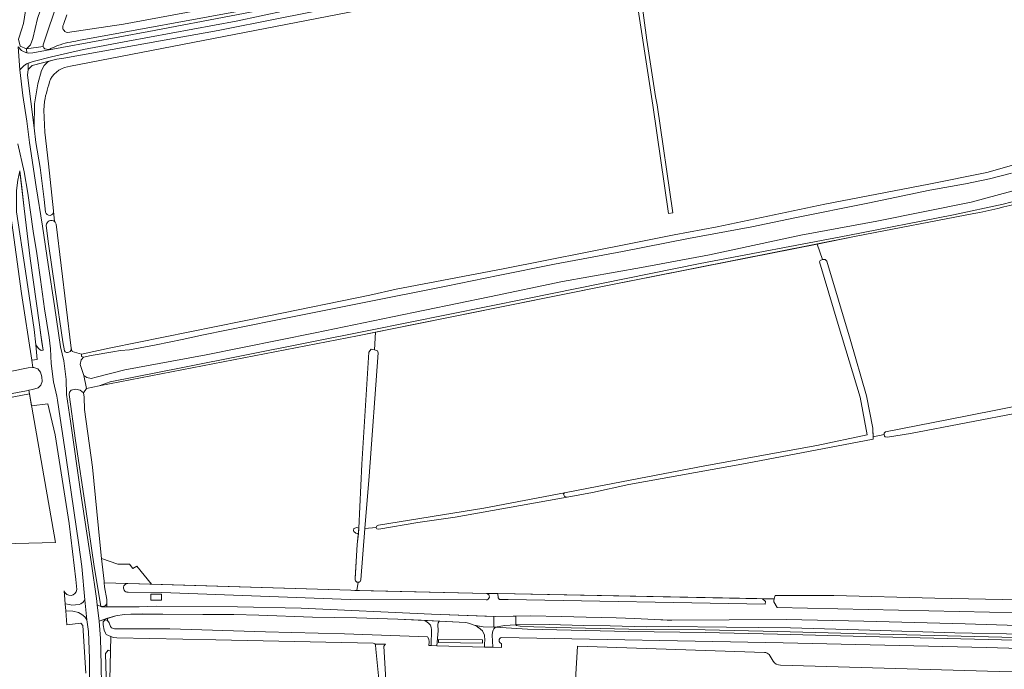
# Model space of a CAD drawing. Header units: metres. Extents: x 209813 to 223847, y 571801 to 587119.
# Tile 328 of 656: x 222421 to 222833, y 574073 to 574344. Entities that reach past the tile are written whole.
import ezdxf

# ---------------------------------------------------------------- set-up
doc = ezdxf.new("R2010")
doc.units = ezdxf.units.M
for name, color, linetype, lineweight in [('B-RO-GR-BOS_GEMENGD-GV', 8, 'Continuous', 0), ('B-RO-GR-BOUWLAND-GV', 8, 'Continuous', 0), ('B-RO-GR-GRAS-GV', 8, 'Continuous', 0), ('B-RO-GR-GROENVOORZIENING-GV', 8, 'Continuous', 0), ('B-RO-GR-HOUTWAL-GV', 8, 'Continuous', 0), ('B-RO-GW-TALUD_KRUIN-G', 8, 'Continuous', 0), ('B-RO-OG-TERREIN_CULTUURSCHEIDING-GV', 8, 'Continuous', 0), ('B-RO-OG-WATER_GREPPEL-GV', 8, 'Continuous', 0), ('B-RO-OG-WEG-GV', 8, 'Continuous', 0), ('B-RO-VH-ONVERHARD-GV', 8, 'Continuous', 0), ('B-RO-VH-VERHARDING_HALFVERHARDING-GV', 8, 'Continuous', 0), ('B-RO-VH-VERHARDING_HALFVERHARDING_GRIND-GV', 8, 'Continuous', 0), ('B-RO-VH-VERHARDING_HALFVERHARDING_SCHELP-GV', 8, 'Continuous', 0), ('B-RO-VH-VERHARDING_SIERBESTRATING-GV', 8, 'Continuous', 0)]:
    doc.layers.add(name, color=color, linetype=linetype, lineweight=lineweight)

msp = doc.modelspace()

# ---------------------------------------------------------------- linework, layer by layer
at = {"layer": 'B-RO-GR-BOS_GEMENGD-GV', "flags": 128}
for points in [[(222454.182, 574429.05), (222444.923, 574397.125), (222436.891, 574368.798), (222433.125, 574357.177), (222428.646, 574344.288), (222426.755, 574335.948), (222425.748, 574333.24), (222424.154, 574331.601)], [(222431.11, 574333.277), (222437.5, 574352.399), (222447.057, 574386.529)], [(222441.203, 574338.428), (222464.691, 574341.906), (222517.239, 574351.57)], [(222440.937, 574345.77), (222439.507, 574341.698)], [(222424.154, 574331.601), (222431.092, 574332.519)], [(222837.18, 574084.768), (222774.802, 574086.289), (222737.809, 574087.259), (222707.578, 574087.939), (222675.683, 574088.274), (222645.647, 574088.972), (222633.412, 574089.235), (222620.096, 574090.124), (222619.396, 574089.449), (222619.087, 574088.872), (222618.757, 574088.075), (222618.703, 574086.844), (222618.978, 574081.722), (222622.542, 574081.619), (222622.525, 574083.338)], [(222622.552, 574085.821), (222740.221, 574083.575), (222825.142, 574081.689)], [(222825.142, 574081.689), (222913.648, 574079.039)]]:
    msp.add_lwpolyline(points, dxfattribs=at)
at = {"layer": 'B-RO-GR-BOS_GEMENGD-GV'}
for points in [[(222439.507, 574341.698, 0.5325348), (222441.203, 574338.428)], [(222431.092, 574332.519, -0.1319144), (222431.11, 574333.277)], [(222622.525, 574083.338, -0.8082771), (222622.552, 574085.821)]]:
    msp.add_lwpolyline(points, format="xyb", dxfattribs=at)
at = {"layer": 'B-RO-GR-BOUWLAND-GV', "flags": 128}
for points in [[(222417.258, 574196.805), (222424.826, 574198.395), (222426.78, 574198.544), (222426.298, 574201.644), (222422.098, 574229.371), (222417.58, 574262.062)], [(222244.707, 574096.051), (222314.616, 574094.977), (222325.061, 574094.756), (222324.338, 574122.751), (222436.28, 574125.496), (222425.324, 574187.479), (222389.55, 574180.724), (222335.838, 574169.94), (222294.483, 574161.617), (222262.771, 574155.549)]]:
    msp.add_lwpolyline(points, dxfattribs=at)
at = {"layer": 'B-RO-GR-GRAS-GV', "flags": 128}
for points in [[(222459.395, 574206.805), (222525.357, 574220.1), (222567.532, 574228.725), (222578.539, 574231.212), (222623.253, 574239.679), (222676.54, 574250.368), (222694.638, 574253.86), (222712.63, 574257.3), (222757.55, 574266.737), (222801.025, 574275.121), (222825.239, 574280.008), (222849.248, 574286.77), (222849.442, 574287.704), (222842.641, 574381.911)], [(222678.288, 574369.375), (222579.424, 574350.758), (222575.552, 574350.078), (222442.533, 574324.312)], [(222685.781, 574308.098), (222685.209, 574311.698), (222678.783, 574353.4), (222678.097, 574358.864)], [(222680.088, 574359.147), (222683.317, 574335.129), (222686.927, 574311.728), (222687.598, 574308.237), (222694.055, 574263.051), (222692.248, 574262.838), (222685.781, 574308.098)], [(222431.594, 574309.595), (222431.378, 574305.949), (222431.776, 574296.772), (222433.286, 574283.633), (222435.442, 574263.999)], [(222459.395, 574206.805), (222447.101, 574204.114), (222447.154, 574203.108), (222447.863, 574202.787), (222451.145, 574203.544), (222460.148, 574205.02), (222463.326, 574205.691), (222467.149, 574205.984), (222478.324, 574208.053), (222489.08, 574210.292), (222498.041, 574212.191), (222526.937, 574218.043), (222565.203, 574225.725), (222599.392, 574232.487), (222621.106, 574236.981), (222644.631, 574241.612), (222673.063, 574246.925), (222700.673, 574252.374), (222727.116, 574257.229), (222745.038, 574261.028), (222775.535, 574267.104), (222801.428, 574272.524), (222816.402, 574275.187), (222826.454, 574277.371), (222835.586, 574279.689)], [(222840.814, 574273.512), (222818.805, 574267.58), (222779.347, 574259.605), (222747.619, 574253.738), (222709.492, 574245.562), (222681.053, 574240.351), (222648.018, 574234.385), (222617.543, 574228.008), (222576.994, 574219.747), (222544.723, 574213.029), (222499.182, 574203.88), (222465.157, 574197.636), (222453.253, 574194.498), (222451.171, 574193.933), (222449.321, 574194.297), (222448.031, 574195.142)], [(222841.762, 574269.214), (222832.165, 574266.749), (222811.33, 574262.317)], [(222633.456, 574227.411), (222705.601, 574242.01), (222767.158, 574253.597), (222811.33, 574262.317)], [(222668.258, 574233.052), (222770.755, 574253.304), (222819.864, 574262.806)], [(222436.493, 574258.424), (222442.712, 574206.642), (222443.201, 574205.178), (222447.101, 574204.114)], [(222770.755, 574253.304), (222754.425, 574250.077)], [(222648.913, 574146.229), (222658.835, 574148.134), (222707.52, 574157.477), (222754.322, 574166.014), (222775.333, 574170.455), (222772.307, 574186.211), (222763.215, 574216.478), (222755.372, 574242.7), (222755.61, 574243.256), (222756.678, 574243.683), (222754.425, 574250.077), (222668.258, 574233.052), (222569.847, 574213.245), (222569.427, 574205.922), (222570.767, 574205.563), (222571.084, 574204.729), (222567.211, 574153.126), (222565.392, 574131.34)], [(222756.678, 574243.683), (222757.779, 574243.653), (222758.441, 574242.965), (222768.133, 574210.379), (222775.001, 574186.721), (222777.656, 574173.163), (222777.768, 574169.638), (222782.467, 574170.532), (222782.434, 574171.161), (222782.901, 574171.633), (222816.425, 574178.253), (222845.904, 574184.129), (222847.061, 574184.217), (222847.882, 574184.111), (222848.305, 574183.582), (222848.623, 574182.92), (222851.836, 574183.637), (222851.771, 574183.926), (222851.798, 574184.799)], [(222633.456, 574227.411), (222567.152, 574214.022), (222489.406, 574198.485), (222459, 574192.563), (222454.471, 574190.899), (222562.338, 574211.734), (222569.847, 574213.245)], [(222563.006, 574131.536), (222564.265, 574158.163), (222567.155, 574205.007), (222568.135, 574206.131), (222569.427, 574205.922)], [(222448.031, 574195.142), (222449.245, 574189.782), (222454.471, 574190.899)], [(222449.245, 574189.782), (222447.98, 574188.022), (222448.226, 574186.119), (222448.41, 574181.074), (222451.624, 574156.865), (222454.693, 574125.612), (222455.497, 574118.76), (222462.247, 574116.423), (222467.089, 574116.503), (222468.597, 574114.598), (222470.212, 574115.626), (222476.297, 574108.034), (222559.635, 574105.613), (222561.332, 574105.436), (222562.152, 574105.417), (222562.603, 574108.894), (222562.136, 574108.961), (222561.802, 574109.144), (222561.564, 574109.453), (222561.405, 574109.834), (222561.386, 574110.565), (222562.273, 574124.643), (222562.822, 574129.157)], [(222389.55, 574180.724), (222425.324, 574187.479), (222425.054, 574189.012), (222424.14, 574188.831), (222388.623, 574182.273)], [(222562.152, 574105.417), (222616.438, 574104.158), (222621.066, 574104.189), (222736.431, 574101.914), (222736.815, 574103.385), (222761.319, 574103.393), (222803.587, 574102.223), (222852.881, 574101.314), (222858.84, 574104.325), (222859.268, 574106.075), (222843.887, 574179.21), (222843.441, 574179.967), (222842.78, 574180.165), (222841.787, 574180.132), (222839.968, 574179.901), (222793.411, 574170.967), (222783.836, 574169.408), (222782.857, 574169.54), (222782.502, 574169.824), (222782.467, 574170.532)], [(222777.768, 574169.638), (222777.801, 574168.621), (222724.443, 574158.469), (222675.738, 574149.686), (222660.541, 574146.427), (222650.024, 574144.403), (222603.19, 574136.066), (222587.526, 574133.797), (222571.254, 574131.098), (222570.421, 574131.257), (222570.222, 574131.693), (222565.392, 574131.34), (222563.739, 574109.919), (222563.652, 574109.501), (222563.453, 574109.207), (222563.096, 574108.985), (222562.858, 574108.914), (222562.603, 574108.894)], [(222650.024, 574144.403), (222648.794, 574144.681), (222648.471, 574145.785), (222648.913, 574146.229), (222615.188, 574139.79), (222571.215, 574132.765), (222570.341, 574132.328), (222570.222, 574131.693)], [(222503.149, 574084.852), (222461.876, 574085.73), (222460.501, 574085.828), (222459.322, 574086.265), (222458.899, 574068.134)], [(222568.97, 574083.404), (222503.149, 574084.852)], [(222571.972, 574061.505), (222570.061, 574081.015), (222569.961, 574082.617)], [(222732.452, 574079.576), (222654.224, 574082.253), (222652.481, 574051.781), (222651.529, 574049.003), (222647.322, 574046.383), (222642.559, 574044.558), (222638.152, 574044.411), (222637.044, 574044.065), (222631.812, 574041.723), (222632.071, 574028.356), (222631.607, 574021.856), (222706.973, 574033.636), (222761.033, 574042.58), (222794.65, 574048.169), (222845.307, 574056.31), (222879.735, 574062.003), (222879.17, 574070.766), (222830.39, 574071.616), (222739.13, 574074.27)], [(222736.022, 574075.995), (222734.392, 574078.665)]]:
    msp.add_lwpolyline(points, dxfattribs=at)
at = {"layer": 'B-RO-GR-GRAS-GV'}
for points in [[(222442.533, 574324.312, 0.2407298), (222434.138, 574318.872)], [(222434.138, 574318.872, 0.0321577), (222431.594, 574309.595)], [(222859.245, 574274.616, -0.055137), (222819.864, 574262.806)], [(222435.442, 574263.999, -0.0381427), (222435.463, 574263.758)], [(222435.839, 574259.423, -0.1435616), (222436.493, 574258.424)], [(222569.961, 574082.617, 0.4311334), (222568.987, 574083.413)], [(222734.392, 574078.665, 0.2254145), (222732.452, 574079.576)], [(222739.13, 574074.27, -0.2919091), (222736.022, 574075.995)]]:
    msp.add_lwpolyline(points, format="xyb", dxfattribs=at)
at = {"layer": 'B-RO-GR-GRAS-GV', "flags": 128}
msp.add_lwpolyline([(222562.822, 574129.157), (222563.006, 574131.536), (222562.071, 574131.686), (222561.306, 574131.523), (222560.886, 574131.269), (222560.773, 574130.484), (222560.866, 574130.061), (222561.662, 574129.418)], close=True, dxfattribs=at)
at = {"layer": 'B-RO-GR-GROENVOORZIENING-GV', "flags": 128}
for points in [[(222431.092, 574332.519), (222424.154, 574331.601), (222424.315, 574329.967), (222424.794, 574329.828), (222426.713, 574329.874), (222475.202, 574338.843), (222511.805, 574345.79), (222566.043, 574356.311), (222608.002, 574364.68)], [(222517.512, 574348.157), (222445.773, 574334.988)], [(222432.497, 574331.369), (222431.831, 574331.577)], [(222435.939, 574332.444), (222434.237, 574331.674)], [(222437.094, 574332.973), (222435.939, 574332.444)]]:
    msp.add_lwpolyline(points, dxfattribs=at)
at = {"layer": 'B-RO-GR-GROENVOORZIENING-GV'}
for points in [[(222445.773, 574334.988, 0.0398248), (222437.094, 574332.973)], [(222431.831, 574331.577, -0.2158837), (222431.092, 574332.519)], [(222434.237, 574331.674, -0.233777), (222432.497, 574331.369)]]:
    msp.add_lwpolyline(points, format="xyb", dxfattribs=at)
at = {"layer": 'B-RO-GR-HOUTWAL-GV', "flags": 128}
msp.add_lwpolyline([(222455.497, 574118.76), (222456.524, 574109.348), (222456.582, 574108.595), (222476.297, 574108.034), (222470.212, 574115.626), (222468.597, 574114.598), (222467.089, 574116.503), (222462.247, 574116.423)], close=True, dxfattribs=at)
at = {"layer": 'B-RO-GW-TALUD_KRUIN-G', "flags": 128}
for points in [[(222849.248, 574286.77), (222825.239, 574280.008), (222801.025, 574275.121), (222757.55, 574266.737), (222712.63, 574257.3), (222694.638, 574253.86), (222676.54, 574250.368), (222623.253, 574239.679), (222578.539, 574231.212), (222567.532, 574228.725), (222525.357, 574220.1), (222459.395, 574206.805), (222447.101, 574204.114)], [(222454.471, 574190.899), (222562.338, 574211.734), (222668.258, 574233.052), (222770.755, 574253.304), (222819.864, 574262.806)]]:
    msp.add_lwpolyline(points, dxfattribs=at)
at = {"layer": 'B-RO-OG-TERREIN_CULTUURSCHEIDING-GV', "flags": 128}
for points in [[(222427.388, 574298.559), (222427.432, 574308.58), (222428.813, 574316.983), (222430.417, 574322.468), (222431.563, 574324.681), (222432.972, 574326.104), (222434.543, 574326.73), (222426.523, 574324.661), (222424.816, 574322.955), (222424.506, 574320.551)], [(222419.97, 574263.518), (222423.662, 574238.78), (222427.341, 574214.473), (222427.986, 574208.05), (222429.17, 574206.416), (222430.237, 574205.688), (222431.042, 574205.748), (222429.985, 574212.952), (222429.522, 574216.357), (222425.681, 574244.091), (222423.076, 574264.938), (222421.49, 574279.085), (222421.374, 574280.594), (222420.46, 574276.679), (222419.978, 574272.393), (222419.921, 574265.206)]]:
    msp.add_lwpolyline(points, close=True, dxfattribs=at)
at = {"layer": 'B-RO-OG-WATER_GREPPEL-GV', "flags": 128}
for points in [[(222660.541, 574146.427), (222675.738, 574149.686), (222724.443, 574158.469), (222777.801, 574168.621), (222777.656, 574173.163), (222775.001, 574186.721), (222768.133, 574210.379), (222758.441, 574242.965), (222757.779, 574243.653), (222756.678, 574243.683), (222755.61, 574243.256), (222755.372, 574242.7), (222763.215, 574216.478), (222772.307, 574186.211), (222775.333, 574170.455), (222754.322, 574166.014), (222707.52, 574157.477), (222658.835, 574148.134), (222648.913, 574146.229), (222648.471, 574145.785), (222648.794, 574144.681), (222650.024, 574144.403)], [(222562.858, 574108.914), (222563.096, 574108.985), (222563.453, 574109.207), (222563.652, 574109.501), (222563.739, 574109.919), (222565.392, 574131.34), (222567.211, 574153.126), (222571.084, 574204.729), (222570.767, 574205.563), (222569.427, 574205.922), (222568.135, 574206.131), (222567.155, 574205.007), (222564.265, 574158.163), (222563.006, 574131.536), (222562.273, 574124.643), (222561.382, 574110.287), (222561.405, 574109.834), (222561.564, 574109.453), (222561.802, 574109.144), (222562.136, 574108.961), (222562.603, 574108.894)], [(222731.564, 574102.01), (222621.066, 574104.189), (222621.106, 574102.441), (222621.691, 574101.642), (222625.364, 574101.732), (222732.732, 574099.805), (222732.837, 574100.853)], [(222596.231, 574085.047), (222596.23, 574083.71), (222614.657, 574083.504), (222614.65, 574084.871)]]:
    msp.add_lwpolyline(points, close=True, dxfattribs=at)
at = {"layer": 'B-RO-OG-WATER_GREPPEL-GV'}
for points in [[(222466.34, 574108.323, 1.0005226), (222466.542, 574104.721)], [(222616.129, 574101.503, 0.8929911), (222616.438, 574104.158)]]:
    msp.add_lwpolyline(points, format="xyb", dxfattribs=at)
at = {"layer": 'B-RO-OG-WATER_GREPPEL-GV', "flags": 128}
for points in [[(222563.207, 574105.393), (222561.332, 574105.436), (222559.635, 574105.613), (222466.34, 574108.323)], [(222466.542, 574104.721), (222480.628, 574104.615), (222559.322, 574101.694), (222616.129, 574101.503)], [(222616.438, 574104.158), (222563.207, 574105.393)], [(222569.961, 574082.617), (222570.061, 574081.015), (222571.972, 574061.505), (222573.332, 574039.742), (222575.236, 574016.444), (222576.586, 574016.66), (222575.851, 574026.696), (222575.031, 574053.655), (222573.325, 574082.226), (222574.101, 574083.026), (222569.825, 574083.024)], [(222459.179, 574080.147), (222458.3, 574080.601), (222457.157, 574079.139), (222457.43, 574069.381)], [(222458.899, 574068.134), (222459.179, 574080.147)]]:
    msp.add_lwpolyline(points, dxfattribs=at)
at = {"layer": 'B-RO-OG-WEG-GV', "flags": 128}
for points in [[(222855.057, 574408.764), (222830.162, 574403.521), (222801.77, 574397.709), (222760.455, 574390.199), (222713.676, 574381.361), (222676.625, 574374.986), (222635.913, 574367.522), (222578.409, 574356.043), (222552.189, 574351.446), (222532.604, 574347.511), (222511.708, 574343.104), (222484.594, 574338.117), (222466.463, 574334.753), (222447.998, 574331.258), (222434.59, 574328.224), (222426.882, 574326.307), (222424.753, 574325.522)], [(222424.816, 574322.955), (222426.523, 574324.661), (222436.834, 574327.209), (222439.736, 574327.633), (222504.213, 574339.242), (222529.424, 574344.305), (222559.736, 574350.165)], [(222420.632, 574332.425), (222422.079, 574330.936), (222423.139, 574330.309), (222424.315, 574329.967), (222424.154, 574331.601), (222421.477, 574332.714), (222420.805, 574335.555), (222422.199, 574339.951), (222422.843, 574342.125), (222423.914, 574349.29)], [(222432.098, 574263.403), (222431.49, 574268.72), (222429.863, 574282.053), (222428.058, 574292.438), (222427.388, 574298.559), (222424.506, 574320.551), (222424.816, 574322.955), (222424.753, 574325.522), (222424.078, 574325.244), (222422.992, 574324.518), (222421.336, 574322.864), (222422.612, 574312.056), (222424.239, 574301.353), (222425.318, 574292.532), (222428.149, 574274.029), (222430.827, 574257.539), (222433.164, 574241.528), (222435.801, 574224.224), (222438.265, 574207.137), (222439.648, 574201.268), (222440.674, 574193.536), (222440.894, 574187.311), (222442.511, 574176.17), (222446.678, 574146.801), (222451.326, 574116.509), (222453.374, 574102.037), (222453.673, 574099.435), (222455.508, 574098.688), (222457.731, 574098.654), (222457.667, 574099.898)], [(222439.859, 574105.258), (222440.309, 574099.826), (222442.129, 574099.574), (222443.094, 574099.337), (222446.095, 574099.656), (222446.84, 574099.936), (222447.742, 574100.558), (222448.462, 574101.587), (222447.268, 574115.523), (222445.979, 574124.498), (222443.859, 574138.837), (222440.698, 574160.77), (222438.17, 574177.355), (222437.06, 574184.945), (222436.844, 574186.512), (222435.403, 574192.572), (222434.357, 574200.26), (222434.113, 574206.325), (222433.574, 574211.001), (222431.646, 574222.996), (222429.996, 574235.315), (222428.461, 574246.126), (222426.941, 574255.42), (222425.722, 574263.421), (222424.612, 574271.33), (222423.123, 574280.221), (222420.488, 574291.941)], [(222420.46, 574276.679), (222421.374, 574280.594), (222422.206, 574273.675), (222423.076, 574264.938), (222425.681, 574244.091), (222429.522, 574216.357), (222430.493, 574208.944), (222431.042, 574205.748), (222430.237, 574205.688), (222429.17, 574206.416), (222427.986, 574208.05), (222428.611, 574201.82), (222426.298, 574201.644), (222426.78, 574198.544), (222427.14, 574198.571), (222428.903, 574197.998), (222430.024, 574196.565), (222430.573, 574194.685), (222430.618, 574192.766), (222430.138, 574191.11), (222429, 574190.113), (222426.632, 574189.325), (222425.054, 574189.012), (222426.197, 574182.513), (222433.064, 574183.388), (222436.126, 574170.387), (222441.884, 574133.418), (222444.739, 574110.095), (222445.167, 574105.835)], [(222435.839, 574259.423), (222435.463, 574263.758)], [(222436.091, 574231.027), (222433.315, 574250.14), (222432.337, 574257.89)], [(222439.989, 574205.526), (222439.269, 574209.312), (222436.091, 574231.027)], [(222447.242, 574202.063), (222447.863, 574202.787), (222447.154, 574203.108), (222447.101, 574204.114), (222443.201, 574205.178), (222442.712, 574206.642)], [(222457.667, 574099.898), (222457.091, 574099.22), (222456.177, 574098.83), (222455.55, 574098.779), (222455.115, 574098.953), (222452.398, 574115.453), (222448.861, 574139.419), (222444.541, 574168.128), (222441.998, 574187.236), (222442.091, 574188.28), (222442.834, 574189.146), (222444.63, 574189.486), (222446.487, 574189.021), (222447.98, 574188.022), (222449.245, 574189.782), (222448.031, 574195.142), (222446.569, 574199.854), (222446.934, 574201.704), (222447.242, 574202.063)], [(222466.34, 574108.323), (222456.582, 574108.595), (222456.701, 574107.034), (222457.626, 574101.683), (222457.667, 574099.898)], [(222864.395, 574095.522), (222737.65, 574098.298), (222736.296, 574100.713), (222736.254, 574101.235), (222736.431, 574101.914), (222731.564, 574102.01), (222732.837, 574100.853), (222732.732, 574099.805), (222625.364, 574101.732), (222621.691, 574101.642), (222621.106, 574102.441), (222621.066, 574104.189), (222616.438, 574104.158)], [(222450.426, 574066.283), (222450.39, 574077.007), (222450.037, 574088.291), (222449.385, 574093.194), (222448.545, 574094.42), (222447.302, 574095.475), (222445.867, 574096.304), (222443.509, 574096.847), (222440.548, 574096.943), (222441.028, 574091.145), (222446.757, 574091.855), (222447.582, 574090.766), (222448.893, 574070.891)], [(222457.731, 574098.654), (222471.226, 574098.596), (222478.46, 574098.969), (222512.242, 574098.682), (222538.903, 574098.024), (222593.26, 574095.634), (222620.031, 574094.594), (222634.63, 574094.867), (222647.632, 574094.606), (222657.891, 574094.265), (222670.458, 574094.012), (222678.202, 574093.718), (222691.722, 574093.017), (222693.7, 574093.019), (222741.628, 574093.364), (222773.974, 574092.645), (222816.242, 574091.476), (222855.673, 574090.285)], [(222457.974, 574093.92), (222454.408, 574092.647), (222454.964, 574085.375), (222455.331, 574074.467), (222455.412, 574065.744), (222455.416, 574056.7), (222455.17, 574037.855), (222455.166, 574028.916), (222455.073, 574019.759), (222454.787, 574009.113), (222454.517, 574003.412), (222453.45, 573994.595), (222451.437, 573987.967), (222451.424, 573978.823)], [(222452.568, 573980.957), (222452.941, 573985.405), (222454.899, 573991.034), (222456.012, 573995.437), (222456.771, 574008.014), (222456.74, 574016.11), (222456.979, 574024.753), (222457.34, 574049.918), (222457.43, 574069.381), (222457.157, 574079.139), (222458.3, 574080.601), (222459.179, 574080.147), (222459.322, 574086.265), (222457.456, 574087.051), (222457.091, 574087.652), (222456.571, 574088.871), (222456.182, 574091.048), (222456.176, 574092.415), (222456.952, 574093.214), (222458.022, 574092.986)], [(222840.784, 574087.175), (222811.92, 574087.758), (222776.389, 574088.848), (222743.287, 574089.821), (222716.546, 574090.156), (222692.442, 574090.392), (222683.132, 574090.314), (222667.933, 574090.728), (222656.788, 574090.846), (222642.454, 574091.267), (222628.734, 574091.42), (222628.491, 574091.294), (222628.57, 574090.992), (222628.834, 574090.901), (222630.304, 574090.593), (222636.037, 574090.243), (222645.671, 574090.036), (222675.701, 574089.338), (222707.596, 574089.003), (222737.835, 574088.323), (222774.829, 574087.353), (222837.213, 574085.832)]]:
    msp.add_lwpolyline(points, dxfattribs=at)
at = {"layer": 'B-RO-OG-WEG-GV'}
for points in [[(222435.463, 574263.758, -0.9138372), (222432.098, 574263.403)], [(222432.337, 574257.89, -0.6262151), (222435.839, 574259.423)], [(222442.712, 574206.642, -0.8886203), (222439.989, 574205.526)], [(222445.167, 574105.835, -0.7982579), (222439.859, 574105.258)]]:
    msp.add_lwpolyline(points, format="xyb", dxfattribs=at)
at = {"layer": 'B-RO-OG-WEG-GV', "flags": 128}
for points in [[(222480.546, 574101.377), (222476.035, 574101.35), (222476.02, 574103.925), (222480.532, 574103.951)], [(222579.28, 574093.45), (222561.97, 574094.101), (222543.61, 574094.37), (222521.181, 574095.105), (222510.745, 574095.414), (222497.711, 574095.369), (222481.117, 574095.61), (222467.664, 574095.555), (222464.875, 574095.389), (222461.448, 574094.927), (222457.974, 574093.92), (222458.022, 574092.986), (222458.63, 574091.984), (222459.176, 574090.452), (222459.645, 574089.859), (222460.941, 574089.439), (222463.361, 574089.427), (222483.974, 574089.431), (222523.935, 574088.177), (222556.916, 574087.404), (222591.619, 574086.142), (222592.227, 574085.14), (222592.324, 574083.955), (222592.242, 574082.499), (222593.112, 574082.474), (222593.264, 574089.228), (222593.148, 574089.994), (222592.823, 574090.908), (222592.424, 574091.429), (222592.071, 574091.774), (222590.493, 574092.977)], [(222612.8, 574090.045), (222611.804, 574090.811), (222611.612, 574090.843), (222608.828, 574091.822), (222607.603, 574092.028), (222596.536, 574092.665), (222596.067, 574091.925), (222595.88, 574091.273), (222596.033, 574088.62), (222595.481, 574082.405), (222615.411, 574081.826), (222615.467, 574083.421), (222615.624, 574084.529), (222615.436, 574086.827), (222614.551, 574088.648), (222612.968, 574089.991)], [(222596.23, 574083.71), (222596.231, 574085.047), (222614.65, 574084.871), (222614.657, 574083.504)]]:
    msp.add_lwpolyline(points, close=True, dxfattribs=at)
at = {"layer": 'B-RO-VH-ONVERHARD-GV', "flags": 128}
msp.add_lwpolyline([(222628.491, 574091.294), (222628.572, 574094.754), (222619.34, 574094.623), (222619.286, 574090.153), (222620.096, 574090.124), (222623.729, 574090.871), (222628.472, 574091.095)], close=True, dxfattribs=at)
msp.add_lwpolyline([(222855.673, 574090.285), (222816.242, 574091.476), (222773.974, 574092.645), (222741.628, 574093.364), (222693.7, 574093.019), (222686.306, 574093.379), (222678.202, 574093.718), (222670.458, 574094.012), (222657.891, 574094.265), (222647.632, 574094.606), (222634.63, 574094.867), (222628.572, 574094.754), (222628.567, 574091.351), (222628.734, 574091.42), (222642.454, 574091.267), (222656.788, 574090.846), (222667.933, 574090.728), (222683.132, 574090.314), (222692.442, 574090.392), (222716.546, 574090.156), (222743.287, 574089.821), (222776.389, 574088.848), (222811.92, 574087.758), (222840.784, 574087.175)], dxfattribs=at)
at = {"layer": 'B-RO-VH-VERHARDING_HALFVERHARDING-GV', "flags": 128}
msp.add_lwpolyline([(222615.411, 574081.826), (222618.978, 574081.722), (222618.703, 574086.844), (222618.757, 574088.075), (222619.087, 574088.872), (222619.396, 574089.449), (222620.096, 574090.124), (222614.827, 574090.312), (222611.804, 574090.811), (222612.8, 574090.045), (222612.968, 574089.991), (222614.551, 574088.648), (222615.436, 574086.827), (222615.624, 574084.529), (222615.467, 574083.421)], close=True, dxfattribs=at)
at = {"layer": 'B-RO-VH-VERHARDING_HALFVERHARDING_GRIND-GV', "flags": 128}
msp.add_lwpolyline([(222511.805, 574345.79), (222475.202, 574338.843), (222426.713, 574329.874), (222424.794, 574329.828), (222423.139, 574330.309), (222422.079, 574330.936), (222420.632, 574332.425), (222421.336, 574322.864), (222422.992, 574324.518), (222424.078, 574325.244), (222426.882, 574326.307), (222434.59, 574328.224), (222447.998, 574331.258), (222466.463, 574334.753), (222484.594, 574338.117), (222511.708, 574343.104), (222532.604, 574347.511)], dxfattribs=at)
for points in [[(222619.34, 574094.623), (222593.26, 574095.634), (222538.903, 574098.024), (222512.242, 574098.682), (222478.46, 574098.969), (222471.226, 574098.596), (222456.892, 574098.68), (222455.508, 574098.688), (222453.673, 574099.435), (222454.408, 574092.647), (222461.448, 574094.927), (222464.875, 574095.389), (222472.459, 574095.655), (222481.117, 574095.61), (222497.711, 574095.369), (222510.745, 574095.414), (222521.181, 574095.105), (222543.61, 574094.37), (222561.97, 574094.101), (222579.28, 574093.45), (222588.946, 574093.057), (222596.807, 574092.651), (222607.603, 574092.028), (222608.828, 574091.822), (222611.612, 574090.843), (222614.827, 574090.312), (222619.286, 574090.153)], [(222591.45, 574092.247), (222592.071, 574091.774), (222592.424, 574091.429), (222592.823, 574090.908), (222593.148, 574089.994), (222593.264, 574089.228), (222593.112, 574082.474), (222595.481, 574082.405), (222596.033, 574088.62), (222595.88, 574091.273), (222596.067, 574091.925), (222596.536, 574092.665), (222590.493, 574092.977)]]:
    msp.add_lwpolyline(points, close=True, dxfattribs=at)
at = {"layer": 'B-RO-VH-VERHARDING_HALFVERHARDING_SCHELP-GV', "flags": 128}
msp.add_lwpolyline([(222837.213, 574085.832), (222774.829, 574087.353), (222737.835, 574088.323), (222707.596, 574089.003), (222675.701, 574089.338), (222645.671, 574090.036), (222636.037, 574090.243), (222630.304, 574090.593), (222628.834, 574090.901), (222628.472, 574091.095), (222623.729, 574090.871), (222620.096, 574090.124), (222633.412, 574089.235), (222645.647, 574088.972), (222675.683, 574088.274), (222707.578, 574087.939), (222737.809, 574087.259), (222774.802, 574086.289), (222837.18, 574084.768)], dxfattribs=at)
at = {"layer": 'B-RO-VH-VERHARDING_SIERBESTRATING-GV', "flags": 128}
msp.add_lwpolyline([(222448.462, 574101.587), (222447.742, 574100.558), (222446.84, 574099.936), (222446.095, 574099.656), (222443.094, 574099.337), (222442.129, 574099.574), (222440.309, 574099.826), (222440.548, 574096.943), (222443.509, 574096.847), (222445.867, 574096.304), (222447.302, 574095.475), (222448.545, 574094.42), (222449.385, 574093.194)], close=True, dxfattribs=at)

doc.saveas('drawing.dxf')
